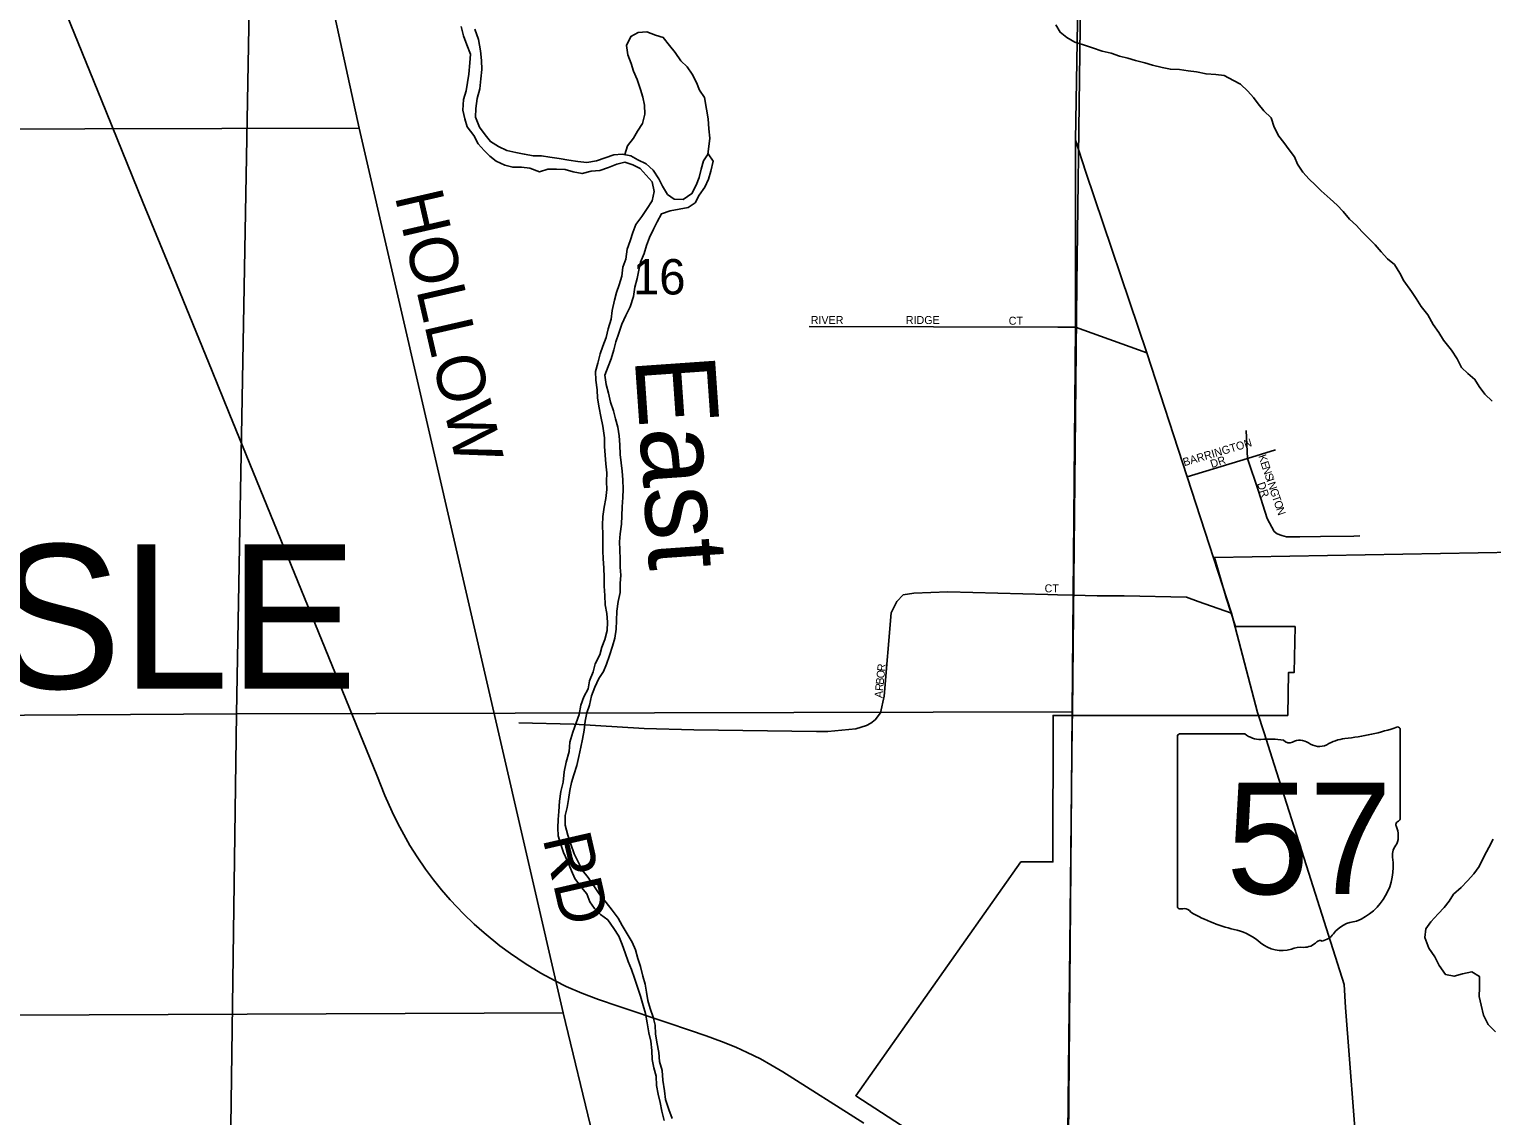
# Model space of a CAD drawing. Extents: x 1857828 to 2277390, y 930619 to 1324581.
# Drawn here: x 2080113 to 2089250, y 1196352 to 1203140 of the extents above; entities that cross this region are included whole.
import ezdxf

# ---------------------------------------------------------------- set-up
doc = ezdxf.new("R2010")
doc.units = 0
for name, color, linetype in [('GM_X_Corporation', 7, 'Continuous'), ('GM_X_County_Road', 7, 'Continuous'), ('GM_X_County_Road_Text', 7, 'Continuous'), ('GM_X_Major_River', 7, 'Continuous'), ('GM_X_Major_River_Text', 7, 'Continuous'), ('GM_X_Minor_River', 7, 'Continuous'), ('GM_X_Rail_Line', 7, 'Continuous'), ('GM_X_Section', 7, 'Continuous'), ('GM_X_Section_Text', 7, 'Continuous'), ('GM_X_State_Location', 7, 'Continuous'), ('GM_X_State_Route', 7, 'Continuous'), ('GM_X_State_Shield', 7, 'Continuous'), ('GM_X_Township', 7, 'Continuous'), ('GM_X_Township_Road', 7, 'Continuous'), ('GM_X_Township_Subdivision', 7, 'Continuous'), ('GM_X_Township_Subdivision_Text', 7, 'Continuous'), ('GM_X_Township_Text', 7, 'Continuous')]:
    doc.layers.add(name, color=color, linetype=linetype)

msp = doc.modelspace()

# ---------------------------------------------------------------- linework, layer by layer
at = {"layer": 'GM_X_Corporation'}
msp.add_lwpolyline([(2086483.6, 1195694.1), (2085276.5, 1196477.7), (2086308.5, 1197938.1), (2086508.4, 1197938.1), (2086509.3, 1198853.2), (2087732, 1198852.9), (2087975.5, 1198852.9), (2087980.3, 1199121.8), (2088016.3, 1199121.8), (2088021.3, 1199407.9), (2087649.1, 1199407.9), (2087590.7, 1199587.8), (2087517, 1199840.5), (2089635.6, 1199877), (2089580.2, 1197938.8), (2089611.8, 1196865.8), (2094583.5, 1196837.2)], dxfattribs=at)
at = {"layer": 'GM_X_County_Road'}
msp.add_lwpolyline([(2084003.8, 1194695.4), (2083448.6, 1196995.6), (2082175, 1202521.8), (2081661.5, 1204876.2)], dxfattribs=at)
at = {"layer": 'GM_X_Major_River'}
for points in [[(2082812.4, 1203158), (2082826.7, 1203099.8), (2082847.1, 1203043.7), (2082869.4, 1202983.6), (2082865.7, 1202929.3), (2082860, 1202859), (2082852.2, 1202806.7), (2082842.4, 1202754.5), (2082826.7, 1202702.2), (2082823, 1202633.9), (2082835.3, 1202579.7), (2082849.6, 1202529.6)], [(2082962.1, 1202479.9), (2082925.7, 1202528), (2082901.4, 1202590.1), (2082903.1, 1202644.3), (2082910.8, 1202706.6), (2082928.6, 1202767), (2082934.3, 1202831.3), (2082940, 1202889.6), (2082937.7, 1202945.8), (2082931.4, 1203006), (2082919.1, 1203076.2), (2082896.7, 1203140.4)], [(2083833.8, 1202356.9), (2083850.5, 1202412.3), (2083888.4, 1202458.8), (2083912.2, 1202503.1), (2083944.1, 1202551.4), (2083959.8, 1202609.8), (2083957.5, 1202666), (2083947.3, 1202716.1), (2083931, 1202764.3), (2083910.7, 1202826.4), (2083888.3, 1202878.5), (2083874.1, 1202926.6), (2083851.8, 1202980.8), (2083843.5, 1203038.9), (2083871.3, 1203095.3), (2083917.2, 1203119.7), (2083971.4, 1203124), (2084025.6, 1203104.2), (2084073.8, 1203088.4), (2084114.1, 1203038.4), (2084148.4, 1202994.4), (2084184.7, 1202942.3), (2084223, 1202904.4), (2084255.3, 1202860.4), (2084281.6, 1202808.3), (2084299.9, 1202760.2), (2084332.2, 1202714.2), (2084344.6, 1202639.9), (2084354.9, 1202579.7), (2084359.2, 1202517.5), (2084365.5, 1202459.3), (2084352.4, 1202358.4)], [(2082849.6, 1202529.6), (2082889.9, 1202475.5), (2082918.2, 1202423.5), (2082954.5, 1202383.5), (2082990.8, 1202347.5), (2083031, 1202315.6), (2083085.3, 1202291.8), (2083133.5, 1202278), (2083187.6, 1202278.3), (2083239.7, 1202272.5), (2083300, 1202248.8), (2083354, 1202265.1), (2083408.2, 1202265.4), (2083460.3, 1202263.7), (2083510.5, 1202249.9), (2083566.7, 1202238.1), (2083622.7, 1202252.5), (2083676.9, 1202256.8), (2083732.9, 1202277.2), (2083784.9, 1202297.5), (2083835, 1202309.8), (2083883.2, 1202294), (2083929.4, 1202270.2), (2083967.7, 1202228.2), (2084004, 1202186.2), (2084018.3, 1202126), (2084004.6, 1202067.7), (2083968.7, 1202013.3), (2083940.9, 1201971), (2083903, 1201920.6), (2083883.2, 1201870.2), (2083867.4, 1201817.9), (2083849.6, 1201765.6), (2083839.9, 1201703.3), (2083822.1, 1201653), (2083814.4, 1201596.7), (2083798.6, 1201544.4), (2083782.8, 1201496.1), (2083769, 1201447.9), (2083755.3, 1201383.5), (2083749.5, 1201329.3), (2083729.8, 1201268.9), (2083718, 1201214.6), (2083696.2, 1201160.2), (2083680.4, 1201112), (2083664.7, 1201053.6), (2083650.9, 1201001.3), (2083653.1, 1200947.1), (2083661.5, 1200886.9), (2083663.7, 1200834.7), (2083674, 1200774.5), (2083684.3, 1200720.3), (2083696.6, 1200660.1), (2083707, 1200587.9), (2083707.3, 1200533.7), (2083711.6, 1200479.4), (2083715.8, 1200425.2), (2083722.1, 1200369), (2083720.4, 1200314.8), (2083720.6, 1200264.6), (2083714.9, 1200208.3), (2083705.1, 1200154), (2083697.4, 1200095.8), (2083693.6, 1200041.5), (2083695.9, 1199983.3), (2083696.2, 1199931.1), (2083696.4, 1199880.8), (2083698.7, 1199830.6), (2083702.9, 1199776.4), (2083705.2, 1199714.2), (2083705.5, 1199661.9), (2083709.8, 1199601.7), (2083712.1, 1199543.5), (2083722.4, 1199489.3), (2083726.6, 1199435.1), (2083722.9, 1199382.9), (2083709.1, 1199328.6), (2083691.3, 1199280.3), (2083677.5, 1199232), (2083649.7, 1199175.6), (2083635.9, 1199125.3), (2083614.2, 1199068.9), (2083604.4, 1199018.7), (2083578.5, 1198970.3), (2083558.7, 1198918), (2083549, 1198859.7), (2083529.2, 1198807.4), (2083509.4, 1198749), (2083489.7, 1198686.7), (2083486, 1198628.4), (2083468.3, 1198562), (2083454.5, 1198501.7), (2083448.8, 1198435.4), (2083435.1, 1198379.1), (2083425.3, 1198316.8), (2083421.6, 1198252.4), (2083417.9, 1198202.2), (2083416.1, 1198152), (2083418.4, 1198101.8), (2083434.7, 1198047.6), (2083450.9, 1197997.5)], [(2083585.3, 1198817.7), (2083597.1, 1198870), (2083612.9, 1198918.3), (2083626.6, 1198976.6), (2083646.4, 1199028.9), (2083672.2, 1199083.3), (2083700.1, 1199127.6), (2083719.9, 1199173.9), (2083737.7, 1199228.3), (2083757.4, 1199286.6), (2083771.2, 1199336.9), (2083779, 1199391.2), (2083782.7, 1199445.4), (2083784.5, 1199503.7), (2083792.2, 1199566), (2083803.9, 1199620.3), (2083805.7, 1199676.5), (2083809.4, 1199728.8), (2083805.2, 1199779), (2083804.9, 1199829.2), (2083802.6, 1199887.4), (2083800.4, 1199937.6), (2083804.2, 1199987.9), (2083813.9, 1200048.2), (2083815.6, 1200100.4), (2083817.4, 1200156.6), (2083821.1, 1200214.9), (2083822.8, 1200267.1), (2083820.6, 1200325.4), (2083818.3, 1200379.6), (2083812, 1200431.8), (2083805.8, 1200484), (2083803.5, 1200544.2), (2083799.2, 1200600.4), (2083790.9, 1200654.6), (2083776.6, 1200706.8), (2083762.3, 1200756.9), (2083744, 1200811), (2083731.7, 1200867.2), (2083717.4, 1200921.4), (2083709.1, 1200979.6), (2083728.9, 1201033.9), (2083748.7, 1201080.2), (2083764.5, 1201136.5), (2083778.3, 1201186.8), (2083796.1, 1201241.1), (2083815.8, 1201297.5), (2083839.6, 1201351.8), (2083867.4, 1201406.2), (2083887.2, 1201470.6), (2083896.9, 1201528.9), (2083910.7, 1201583.2), (2083922.5, 1201635.5), (2083932.2, 1201685.7), (2083954, 1201740.1), (2083969.8, 1201788.3), (2083987.6, 1201838.7), (2084013.4, 1201891), (2084035.3, 1201937.3), (2084063.1, 1201987.7), (2084117.1, 1202006.1), (2084173.2, 1202016.4), (2084229.3, 1202026.7), (2084273.3, 1202055.1), (2084299.1, 1202103.4), (2084332.9, 1202153.8), (2084356.7, 1202204.2), (2084370.5, 1202254.4), (2084386.3, 1202316.8), (2084354, 1202360.8), (2084326.1, 1202318.5), (2084310.3, 1202266.2), (2084298.6, 1202213.9), (2084280.7, 1202165.6), (2084252.9, 1202113.2), (2084199, 1202076.8), (2084142.8, 1202078.5), (2084100.6, 1202108.4), (2084070.3, 1202160.5), (2084046, 1202206.5), (2084011.6, 1202260.6), (2083967.4, 1202298.5), (2083915.1, 1202324.3), (2083870.9, 1202350.2), (2083816.7, 1202360), (2083764.6, 1202355.7), (2083710.5, 1202337.3), (2083656.5, 1202318.9), (2083596.4, 1202308.6), (2083540.3, 1202314.3), (2083484.1, 1202322), (2083423.9, 1202331.8), (2083365.7, 1202341.5), (2083313.5, 1202349.2), (2083263.4, 1202349), (2083205.2, 1202360.7), (2083153, 1202370.5), (2083096.9, 1202382.2), (2083044.6, 1202408.1), (2082994.3, 1202437.9), (2082962.1, 1202479.9)], [(2084130.6, 1196336), (2084108.3, 1196392.1), (2084087.9, 1196454.3), (2084081.7, 1196508.5), (2084071.3, 1196574.7), (2084067, 1196635), (2084050.7, 1196691.1), (2084046.4, 1196747.3), (2084034.1, 1196811.5), (2084025.8, 1196863.7), (2084023.5, 1196917.9), (2084011.3, 1196968.1), (2083993, 1197022.2), (2083978.7, 1197072.4), (2083968.4, 1197124.5), (2083962.1, 1197174.7), (2083945.9, 1197224.8), (2083931.5, 1197285), (2083915.3, 1197335.1), (2083901, 1197389.3), (2083880.7, 1197437.4), (2083848.4, 1197489.5), (2083818, 1197541.5), (2083791.7, 1197587.6), (2083755.4, 1197637.6), (2083717.1, 1197685.6), (2083674.7, 1197739.6), (2083636.4, 1197795.6), (2083604.1, 1197841.7), (2083569.8, 1197883.7), (2083545.5, 1197933.7), (2083517.2, 1197987.8), (2083496.8, 1198048), (2083478.5, 1198106.1), (2083462.1, 1198168.3), (2083461.9, 1198228.6), (2083473.6, 1198278.8), (2083481.4, 1198329.1), (2083491.2, 1198383.4), (2083501, 1198433.6), (2083514.8, 1198481.9), (2083534.5, 1198540.3), (2083546.3, 1198596.6), (2083560, 1198654.9), (2083569.8, 1198705.2), (2083579.6, 1198761.5), (2083585.3, 1198817.7)], [(2083450.9, 1197997.5), (2083475.3, 1197943.4), (2083501.6, 1197883.3), (2083521.9, 1197835.2), (2083564.3, 1197779.2), (2083596.5, 1197739.2), (2083614.8, 1197689.1), (2083645.1, 1197647.1), (2083681.4, 1197609.1), (2083727.6, 1197577.2), (2083766, 1197523.2), (2083796.3, 1197475.1), (2083816.6, 1197423), (2083836.9, 1197370.9), (2083855.2, 1197316.8), (2083875.5, 1197266.6), (2083893.8, 1197212.5), (2083914.1, 1197156.4), (2083932.4, 1197100.2), (2083948.8, 1197042.1), (2083963, 1196991.9), (2083973.3, 1196933.7), (2083983.7, 1196869.5), (2083996, 1196817.4), (2084002.3, 1196759.1), (2084004.5, 1196702.9), (2084014.8, 1196650.8), (2084029.1, 1196598.6), (2084031.4, 1196540.4), (2084041.7, 1196486.2), (2084053.9, 1196436), (2084066.2, 1196381.9), (2084080.6, 1196321.7)]]:
    msp.add_lwpolyline(points, dxfattribs=at)
at = {"layer": 'GM_X_Minor_River'}
for points in [[(2086527.3, 1203167.7), (2086553.6, 1203121.6), (2086595.8, 1203087.7), (2086646.1, 1203059.8), (2086700.3, 1203042.1), (2086756.5, 1203024.3), (2086816.8, 1203002.5), (2086873, 1202990.8), (2086925.2, 1202972.9), (2086975.4, 1202959.2), (2087023.5, 1202945.4), (2087081.8, 1202929.6), (2087129.9, 1202915.8), (2087190.1, 1202902.1), (2087242.3, 1202890.3), (2087298.5, 1202888.6), (2087352.6, 1202880.8), (2087404.8, 1202873.1), (2087465, 1202861.3), (2087525.2, 1202857.6), (2087577.3, 1202851.9), (2087635.6, 1202820.1), (2087679.8, 1202796.2), (2087726.1, 1202754.3), (2087760.4, 1202714.3), (2087790.7, 1202674.3), (2087825, 1202630.3), (2087871.3, 1202586.3), (2087889.6, 1202528.2), (2087920, 1202472.1), (2087950.2, 1202432.1), (2087984.5, 1202386.1), (2088016.8, 1202344.1), (2088037.1, 1202298), (2088069.4, 1202247.9), (2088109.7, 1202204), (2088146, 1202168), (2088184.3, 1202130.1), (2088240.6, 1202080.1), (2088284.9, 1202040.2), (2088321.2, 1202002.2), (2088361.5, 1201954.2), (2088403.8, 1201914.3), (2088438.1, 1201876.3), (2088480.4, 1201834.4), (2088520.7, 1201792.4), (2088559, 1201750.4), (2088599.3, 1201706.4), (2088641.6, 1201670.5), (2088675.9, 1201616.5), (2088700.2, 1201568.4), (2088748.7, 1201502.4), (2088776.9, 1201458.3), (2088809.3, 1201408.3), (2088849.6, 1201356.3), (2088884, 1201296.2), (2088918.3, 1201246.2), (2088948.6, 1201198.1), (2088999, 1201136.1), (2089033.4, 1201080.1), (2089061.7, 1201028), (2089100, 1200990.1), (2089144.3, 1200952.1), (2089170.5, 1200908.1), (2089206.9, 1200860.1), (2089253.2, 1200816.1)], [(2089258.4, 1198080.5), (2089230.6, 1198028.1), (2089202.8, 1197973.8), (2089171.1, 1197909.3), (2089137.2, 1197862.9), (2089097.3, 1197820.6), (2089059.4, 1197778.2), (2089011.5, 1197735.7), (2088983.6, 1197693.4), (2088951.8, 1197653.1), (2088915.9, 1197614.7), (2088870, 1197564.3), (2088838.1, 1197519.9), (2088832.4, 1197465.6), (2088856.8, 1197399.5), (2088893.1, 1197345.4), (2088921.4, 1197291.4), (2088959.8, 1197235.3), (2089014, 1197223.6), (2089066, 1197239.9), (2089126.1, 1197252.3), (2089172.4, 1197222.4), (2089172.7, 1197154.1), (2089171, 1197097.8), (2089183.3, 1197043.7), (2089197.6, 1196981.5), (2089227.9, 1196923.4), (2089272.3, 1196877.4)]]:
    msp.add_lwpolyline(points, dxfattribs=at)
at = {"layer": 'GM_X_Rail_Line'}
msp.add_lwpolyline([(2085327.4, 1196305.9), (2084820.3, 1196625.7), (2084745.8, 1196671.2), (2084680.9, 1196707.1), (2084598.4, 1196747.5), (2084526.6, 1196780.5), (2084437.9, 1196815.2), (2084341.7, 1196851.1), (2084238.7, 1196886.4), (2084102.6, 1196933.6), (2083791.9, 1197036.6), (2083669.5, 1197078.2), (2083565.4, 1197118.6), (2083467.5, 1197160.7), (2083399.8, 1197194.8), (2083308.7, 1197243.8), (2083210.6, 1197303.9), (2083120.6, 1197365.8), (2083053.6, 1197414.7), (2082955.5, 1197495.6), (2082892.6, 1197549.5), (2082826.6, 1197612.8), (2082783.6, 1197656.6), (2082742, 1197702.3), (2082688.7, 1197763.8), (2082638, 1197825.8), (2082589.2, 1197892.3), (2082536.7, 1197969.2), (2082491.9, 1198041.1), (2082453, 1198108.5), (2082416.4, 1198178.1), (2082381.1, 1198250), (2082334.5, 1198353.1), (2082284.8, 1198479.3), (2081361.7, 1200742.4), (2081255.5, 1201004.7), (2081014.9, 1201595.4), (2080823.5, 1202060.7), (2080565.8, 1202698), (2080397.1, 1203112.2), (2080286.3, 1203384.5)], dxfattribs=at)
at = {"layer": 'GM_X_Section'}
for points in [[(2081507.6, 1204431.1), (2081407.4, 1198863.1), (2076109.5, 1198829.7), (2076168.5, 1204407.7)], [(2086694.3, 1204440.7), (2086657.8, 1201547.9), (2086629.8, 1198875.6), (2081407.4, 1198863.1), (2081507.6, 1204431.1), (2086694.7, 1204467.4)], [(2076109.5, 1198829.7), (2081407.4, 1198863.1), (2081330.8, 1193256.1), (2081039.2, 1193253.5), (2078343.5, 1193230.4), (2076059.8, 1193209.2)], [(2081407.4, 1198863.1), (2086629.8, 1198875.6), (2086628.9, 1198787.5), (2086598.5, 1196048.7), (2086563.8, 1193301.3), (2083750.2, 1193280.3), (2081330.8, 1193256.1)]]:
    msp.add_lwpolyline(points, close=True, dxfattribs=at)
at = {"layer": 'GM_X_State_Route'}
for points in [[(2087827.9, 1198744.4), (2087787.1, 1198872.6), (2087623.8, 1199492.6), (2087346.9, 1200343.4), (2087094.7, 1201118.4), (2086713.1, 1202247.6), (2086650.3, 1202446.4), (2086670.6, 1203677.2), (2086688.5, 1204764.7), (2086699, 1205398.9), (2086733.9, 1207517.4), (2086746.4, 1208273.6)], [(2087890.6, 1198547.3), (2087827.9, 1198744.4)], [(2088904.1, 1194262.5), (2088649.2, 1194900.3), (2088560.2, 1195190.3), (2088412.1, 1196032.9), (2088336.6, 1197029.2), (2088328.2, 1197172.3), (2088077.8, 1197959), (2087890.6, 1198547.3)]]:
    msp.add_lwpolyline(points, dxfattribs=at)
at = {"layer": 'GM_X_State_Shield'}
for p, q in [((2087286.1, 1198719.2), (2087286.1, 1197662.6)), ((2087707.5, 1198737.4), (2087299.8, 1198737.4)), ((2088678.2, 1198210.8), (2088678.2, 1198763.6)), ((2088678.1, 1198211), (2088678.2, 1198210.8))]:
    msp.add_line(p, q, dxfattribs=at)
for centre, radius, start, end in [((2088182.3, 1200177.9), 1476.4, 275.84447, 288.90645), ((2088662.8, 1198765.9), 15.5, 351.86209, 97.738), ((2087302, 1198721.4), 16.1, 98.1301, 188.1301), ((2087804.6, 1198860), 156.4, 231.61951, 271.11188), ((2087856.5, 1198144.2), 561.6, 80.48669, 94.98827), ((2087984, 1198726.9), 45.1, 219.79206, 297.10237), ((2088050.2, 1198604.8), 93.8, 54.46668, 119.14113), ((2088171.3, 1198772.3), 112.9, 233.85621, 294.82819), ((2088370.7, 1198414.7), 297, 97.34618, 120.76885), ((2088674.7, 1198170.2), 24, 107.94398, 210.33697), ((2088522.1, 1198100.4), 144, 340.03296, 23.64957), ((2088661.7, 1198208.7), 16.6, 289.60381, 7.73413), ((2088733.8, 1197979.5), 104.8, 136.8065, 186.92959), ((2088265, 1197909.2), 369.3, 292.30889, 8.98584), ((2087302.2, 1197660.3), 16.3, 171.95839, 258.30661), ((2087304.7, 1197768.4), 124.2, 267.33899, 280.60386), ((2087330.1, 1197601.6), 44.8, 29.74838, 93.27175), ((2087895.3, 1198550.9), 1066.1, 240.41292, 257.1985), ((2087577.5, 1197187.9), 333.6, 47.18416, 75.83597), ((2088164.5, 1197560.2), 119.3, 282.87319, 323.27711), ((2088420.7, 1197365.9), 202.2, 94.40312, 142.57675), ((2087938.3, 1197596.4), 211.7, 230.70037, 286.29184), ((2088060.6, 1197231), 173.9, 85.69512, 111.20995), ((2088076, 1197517.2), 112.8, 268.77702, 315.54927), ((2088178, 1197414.9), 31.8, 65.75173, 132.64842)]:
    msp.add_arc(centre, radius, start, end, dxfattribs=at)
at = {"layer": 'GM_X_Township'}
for points in [[(2086792.2, 1211070.7), (2086754.4, 1208841.7), (2086750.2, 1208539), (2086747.3, 1208327.6), (2086733.9, 1207517.4), (2086699, 1205398.9), (2086688.5, 1204764.7), (2086670.6, 1203677.2), (2086650.3, 1202446.4), (2086649.7, 1201278.7), (2086635.1, 1199603.8), (2086580.2, 1193297), (2086417.8, 1193294.7), (2084053.7, 1193260.9), (2078280.8, 1193208.2)], [(2095199.9, 1193326.2), (2093891.1, 1193316), (2093532.4, 1193313.9), (2091902.4, 1193304.6), (2091789.5, 1193303.9), (2089895.9, 1193293.1), (2089624.8, 1193291.5), (2088359, 1193293.8), (2086580.2, 1193297), (2086635.1, 1199603.8), (2086649.7, 1201278.7), (2086650.3, 1202446.4), (2086670.6, 1203677.2), (2086688.5, 1204764.7), (2086699, 1205398.9), (2086733.9, 1207517.4), (2086747.3, 1208327.6), (2086750.2, 1208539), (2086754.4, 1208841.7), (2086792.2, 1211070.7)]]:
    msp.add_lwpolyline(points, dxfattribs=at)
at = {"layer": 'GM_X_Township_Road'}
for points in [[(2073508.4, 1202500.9), (2074458.3, 1202503.2), (2082175, 1202521.8)], [(2073460.7, 1196961.3), (2078511.8, 1196974.3), (2083448.6, 1196995.6)]]:
    msp.add_lwpolyline(points, dxfattribs=at)
at = {"layer": 'GM_X_Township_Subdivision'}
for points in [[(2084985.7, 1201282.6), (2086539.5, 1201279), (2086616.6, 1201278.8)], [(2086616.6, 1201278.8), (2086649.7, 1201278.7), (2087094.7, 1201118.4)], [(2087715.3, 1200633.6), (2087722.8, 1200458.6), (2087793.2, 1200253.6), (2087846.1, 1200083.3), (2087889.6, 1200003.4), (2087908.4, 1199988.1), (2087937.8, 1199976.4), (2087968.3, 1199969.3), (2088050.5, 1199969.3), (2088180.5, 1199971.6), (2088387.7, 1199974), (2088425.9, 1199974.6)], [(2087346.9, 1200343.4), (2087722.8, 1200458.6), (2087898.1, 1200512.4)], [(2083171.1, 1198806.8), (2083514.9, 1198797.9), (2083955.7, 1198771.4), (2084264.2, 1198762.5), (2085031.1, 1198753.6), (2085101.6, 1198753.5), (2085233.9, 1198764.6), (2085277.9, 1198768.9), (2085344.1, 1198791), (2085370.5, 1198804.2), (2085396.9, 1198826.2), (2085432.2, 1198870.3), (2085454.3, 1198973.8), (2085498.4, 1199494), (2085533.7, 1199564.5), (2085573.4, 1199606.4), (2085639.5, 1199617.4), (2085851, 1199626.1), (2086475.8, 1199608.3), (2086537.3, 1199606.6)], [(2086537.3, 1199606.6), (2086635.1, 1199603.8), (2086785.5, 1199599.5), (2086952.9, 1199599.5), (2087343, 1199591.6), (2087415.7, 1199566)], [(2087415.7, 1199566), (2087623.8, 1199492.6)]]:
    msp.add_lwpolyline(points, dxfattribs=at)

# ---------------------------------------------------------------- texts
at = {"layer": 'GM_X_County_Road_Text'}
for s, rotation, p in [('HOLLOW', 282.95852, (2082395.7, 1202098.8)), ('RD', 282.95775, (2083319.6, 1198086))]:
    msp.add_text(s, height=300, rotation=rotation, dxfattribs=at).set_placement(p)
at = {"layer": 'GM_X_Major_River_Text'}
msp.add_text('East', height=500.28, rotation=273.99117, dxfattribs=at).set_placement((2083895.1, 1201089.2))
at = {"layer": 'GM_X_Section_Text'}
msp.add_text('16', height=221, rotation=0.00001, dxfattribs=at).set_placement((2083884.5, 1201483.1))
at = {"layer": 'GM_X_State_Location'}
msp.add_text('57', height=1, rotation=0.00001, dxfattribs=at).set_placement((2087714.7, 1198047.9))
for s in ['s', 'r']:
    msp.add_text(s, height=1, dxfattribs=at).set_placement((2087966.5, 1198120.6))
at = {"layer": 'GM_X_State_Shield'}
msp.add_text('57', height=696.1, dxfattribs=at).set_placement((2087590.8, 1197737.1))
at = {"layer": 'GM_X_Township_Subdivision_Text'}
for s, rotation, p in [('RIVER', 0.00001, (2084995.5, 1201298.6)), ('RIDGE', 0.00001, (2085589.5, 1201298.6)), ('CT', 0.00001, (2086231.9, 1201294.2)), ('BARRINGTON', 16.45721, (2087328.6, 1200410)), ('DR', 18.43495, (2087501.2, 1200398.3)), ('K', 288.6423, (2087790.3, 1200473.8)), ('E', 288.63369, (2087804.4, 1200432.2)), ('N', 288.63369, (2087815.6, 1200398.8)), ('S', 288.63369, (2087829.7, 1200357.1)), ('I', 288.61755, (2087840.9, 1200323.8)), ('DR', 288.43496, (2087783, 1200301.4)), ('N', 288.63369, (2087848, 1200302.9)), ('G', 288.6423, (2087862, 1200261.2)), ('T', 288.63369, (2087876.1, 1200219.5)), ('O', 288.63369, (2087887.4, 1200186.2)), ('N', 289.00389, (2087901.5, 1200144.1)), ('CT', 0.00001, (2086456.3, 1199622.2)), ('O', 84.04362, (2085454.9, 1199082.9)), ('R', 84.07463, (2085459.4, 1199126.7)), ('R', 84.18549, (2085446.8, 1199004.1)), ('B', 84.0647, (2085450.8, 1199043.5)), ('A', 85.8879, (2085443.6, 1198960.6))]:
    msp.add_text(s, height=50, rotation=rotation, dxfattribs=at).set_placement(p)
at = {"layer": 'GM_X_Township_Text'}
msp.add_text('CARLISLE', height=900, rotation=0.00001, dxfattribs=at).set_placement((2076343.2, 1199021.4))

doc.saveas('drawing.dxf')
